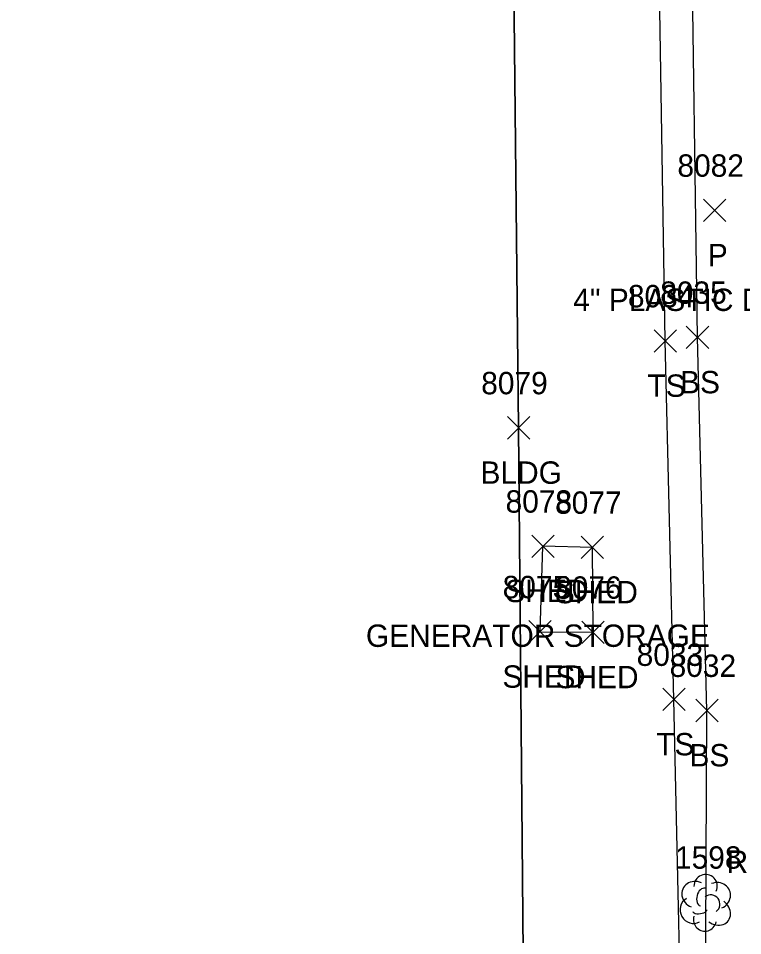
# Model space of a CAD drawing. Extents: x 1769141 to 1770911, y 735471 to 741449.
# Drawn here: x 1770194.6 to 1770259.4, y 736604.2 to 736686.2 of the extents above; entities that cross this region are included whole.
import ezdxf

# ---------------------------------------------------------------- set-up
doc = ezdxf.new("R2010")
doc.units = 0
for name, color, linetype in [('D_A', 7, 'Continuous'), ('D_C', 7, 'Continuous'), ('D_I', 7, 'Continuous'), ('D_TIC', 7, 'Continuous'), ('L_A', 7, 'Continuous'), ('L_C', 7, 'Continuous'), ('L_I', 7, 'Continuous'), ('L_TIC', 7, 'Continuous'), ('LBC', 7, 'Continuous'), ('LELB', 7, 'Continuous'), ('LSOGP', 7, 'Continuous'), ('LTD', 7, 'Continuous'), ('R_A', 7, 'Continuous')]:
    doc.layers.add(name, color=color, linetype=linetype)

msp = doc.modelspace()

# ---------------------------------------------------------------- linework, layer by layer
at = {"layer": 'D_TIC'}
for points in [[(1770255.916, 736668.033), (1770257.916, 736670.033)], [(1770257.916, 736668.033), (1770255.916, 736670.033)]]:
    msp.add_lwpolyline(points, dxfattribs=at)
at = {"layer": 'L_TIC'}
for points in [[(1770251.485, 736656.358), (1770253.485, 736658.358)], [(1770253.485, 736656.358), (1770251.485, 736658.358)], [(1770254.374, 736656.672), (1770256.374, 736658.672)], [(1770256.374, 736656.672), (1770254.374, 736658.672)], [(1770238.376, 736648.586), (1770240.376, 736650.586)], [(1770240.376, 736648.586), (1770238.376, 736650.586)], [(1770240.547, 736638.004), (1770242.547, 736640.004)], [(1770242.547, 736638.004), (1770240.547, 736640.004)], [(1770240.547, 736638.004), (1770242.547, 736640.004)], [(1770242.547, 736638.004), (1770240.547, 736640.004)], [(1770244.975, 736637.9), (1770246.975, 736639.9)], [(1770246.975, 736637.9), (1770244.975, 736639.9)], [(1770240.29, 736630.351), (1770242.29, 736632.351)], [(1770242.29, 736630.351), (1770240.29, 736632.351)], [(1770240.29, 736630.351), (1770242.29, 736632.351)], [(1770242.29, 736630.351), (1770240.29, 736632.351)], [(1770245.032, 736630.307), (1770247.032, 736632.307)], [(1770247.032, 736630.307), (1770245.032, 736632.307)], [(1770252.268, 736624.303), (1770254.268, 736626.303)], [(1770254.268, 736624.303), (1770252.268, 736626.303)], [(1770255.214, 736623.317), (1770257.214, 736625.317)], [(1770257.214, 736623.317), (1770255.214, 736625.317)]]:
    msp.add_lwpolyline(points, dxfattribs=at)
at = {"layer": 'LBC'}
for points in [[(1770194.638, 736595.509), (1770223.569, 736595.758), (1770239.845, 736595.916), (1770239.376, 736649.586), (1770238.877, 736694.802), (1770238.399, 736735.136), (1770238.268, 736761.392), (1770230.177, 736773.479), (1770221.425, 736767.508)], [(1770241.29, 736631.351), (1770246.032, 736631.307), (1770245.975, 736638.9), (1770241.547, 736639.004)], [(1770241.29, 736631.351), (1770241.547, 736639.004)]]:
    msp.add_lwpolyline(points, dxfattribs=at)
at = {"layer": 'LELB'}
for points in [[(1770255.425, 736566.62), (1770256.035, 736583.723), (1770256.214, 736624.317), (1770255.374, 736657.672), (1770254.811, 736697.46), (1770257.028, 736733.458), (1770257.649, 736761.731), (1770256.705, 736783.161), (1770240.627, 736781.152), (1770230.374, 736775.8)], [(1770251.775, 736568.768), (1770254.175, 736584.108), (1770253.268, 736625.303), (1770252.485, 736657.358), (1770251.825, 736698.069), (1770253.191, 736736.007), (1770253.606, 736761.583), (1770253.721, 736777.406)]]:
    msp.add_lwpolyline(points, dxfattribs=at)
at = {"layer": 'LSOGP'}
msp.add_lwpolyline([(1770216.725, 736790.472), (1770221.425, 736767.508), (1770230.177, 736773.479), (1770238.268, 736761.392), (1770238.399, 736735.136), (1770238.877, 736694.802), (1770239.376, 736649.586), (1770239.845, 736595.916)], dxfattribs=at)
at = {"layer": 'LTD'}
msp.add_line((1770256.052, 736607.172), (1770256.052, 736607.172), dxfattribs=at)
msp.add_line((1770256.052, 736607.172), (1770256.052, 736607.172), dxfattribs=at)
msp.add_arc((1770256.099, 736608.606), 1.047, 335.52715, 180.95627, dxfattribs=at)
for centre, major_axis, ratio, start_param, end_param in [((1770255.26, 736607.838), (1.21, -0.512), 0.895232, 1.570796, 4.712389), ((1770257.093, 736607.755), (-1.141, -0.483), 0.949671, 1.570796, 4.712389), ((1770255.843, 736607.63), (-0.208, -0.792), 0.645439, 3.141593, 6.283185), ((1770256.552, 736607.005), (-0.5, 0.667), 0.989748, 3.141593, 6.283185), ((1770254.969, 736606.463), (0.584, -1.042), 0.959034, 3.141593, 6.283185), ((1770257.052, 736606.339), (-1.09, 0.792), 0.841452, 1.570796, 4.712389), ((1770255.594, 736606.422), (-0.625, -0.083), 0.423636, 0, 3.141593), ((1770256.052, 736605.672), (0.265, 1.061), 0.942809, 1.570796, 4.712389)]:
    msp.add_ellipse(centre, major_axis=major_axis, ratio=ratio, start_param=start_param, end_param=end_param, dxfattribs=at)

# ---------------------------------------------------------------- texts
at = {"layer": 'D_A'}
msp.add_text('P', height=2, dxfattribs=at).set_placement((1770256.294, 736664.033))
at = {"layer": 'D_C'}
msp.add_text('4" PLASTIC DRAIN', height=2, dxfattribs=at).set_placement((1770244.263, 736660.033))
at = {"layer": 'D_I'}
msp.add_text('8082', height=2, dxfattribs=at).set_placement((1770253.578, 736672.033))
at = {"layer": 'L_A'}
for s, p in [('BS', (1770253.815, 736652.672)), ('TS', (1770250.895, 736652.358)), ('BLDG', (1770235.967, 736644.586)), ('SHED', (1770238.184, 736634.004)), ('SHED', (1770238.184, 736634.004)), ('SHED', (1770242.613, 736633.9)), ('SHED', (1770237.927, 736626.351)), ('SHED', (1770237.927, 736626.351)), ('SHED', (1770242.67, 736626.307)), ('TS', (1770251.677, 736620.303)), ('BS', (1770254.655, 736619.317))]:
    msp.add_text(s, height=2, dxfattribs=at).set_placement(p)
at = {"layer": 'L_C'}
msp.add_text('GENERATOR STORAGE', height=2, dxfattribs=at).set_placement((1770225.72, 736630.004))
msp.add_text('GENERATOR STORAGE', height=2, dxfattribs=at).set_placement((1770225.72, 736630.004))
at = {"layer": 'L_I'}
for s, p in [('8034', (1770249.147, 736660.358)), ('8035', (1770252.035, 736660.672)), ('8079', (1770236.03, 736652.586)), ('8078', (1770238.208, 736642.004)), ('8078', (1770238.208, 736642.004)), ('8077', (1770242.637, 736641.9)), ('8075', (1770237.951, 736634.351)), ('8075', (1770237.951, 736634.351)), ('8076', (1770242.638, 736634.307)), ('8033', (1770249.929, 736628.303)), ('8032', (1770252.875, 736627.317)), ('1598', (1770253.359, 736610.172))]:
    msp.add_text(s, height=2, dxfattribs=at).set_placement(p)
at = {"layer": 'R_A'}
msp.add_text('RRBED', height=2, dxfattribs=at).set_placement((1770257.97, 736609.8))

doc.saveas('drawing.dxf')
